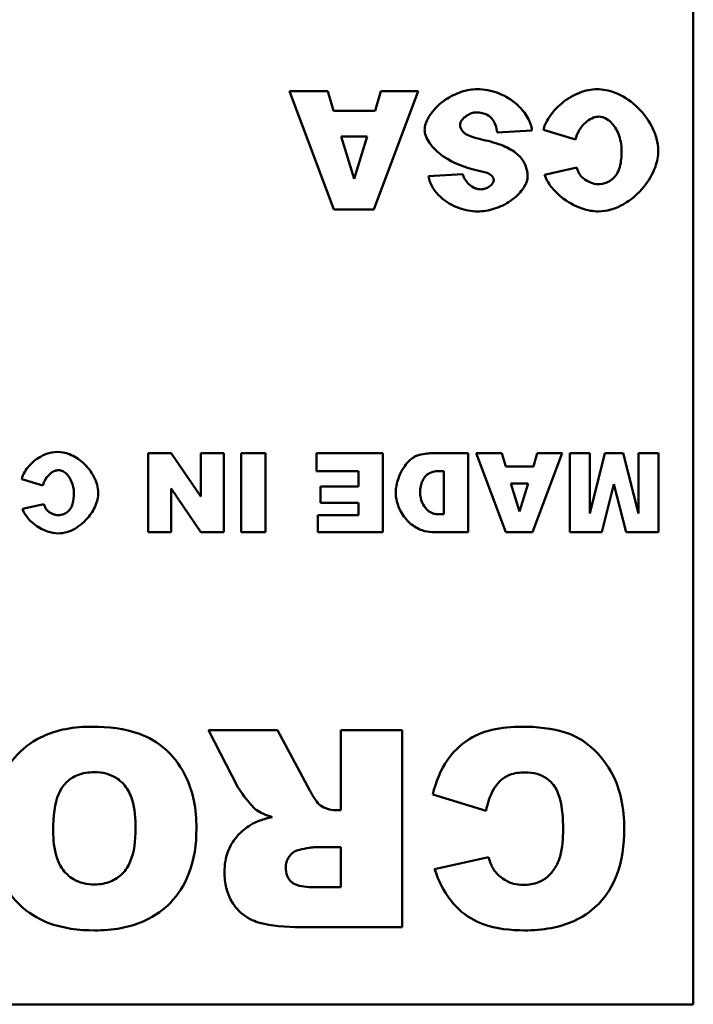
# Model space of a CAD drawing. Header units: inches. Extents: x 0.8 to 72.9, y -7.8 to 49.3.
# Tile 286 of 310: x 51.7 to 52.4, y 43.9 to 44.9. Entities that reach past the tile are written whole.
import ezdxf

# ---------------------------------------------------------------- set-up
doc = ezdxf.new("R2010")
doc.units = ezdxf.units.IN
doc.header["$MEASUREMENT"] = 0
doc.layers.add('Visible Edges(ROSSANSI)', color=7, linetype='Continuous', lineweight=50)

msp = doc.modelspace()

# ---------------------------------------------------------------- linework, layer by layer
at = {"layer": 'Visible Edges(ROSSANSI)'}
for p, q in [((52.4058, 45.8989), (52.4058, 43.8989)), ((52.0345, 44.8262), (51.9957, 44.8262)), ((51.9957, 44.8262), (52.0407, 44.7062)), ((52.0405, 44.8064), (52.0345, 44.8262)), ((52.0813, 44.7062), (52.1264, 44.8262)), ((52.0885, 44.8262), (52.0827, 44.8064)), ((52.1264, 44.8262), (52.0885, 44.8262)), ((52.0827, 44.8064), (52.0405, 44.8064)), ((52.0482, 44.7804), (52.0746, 44.7804)), ((52.0614, 44.7373), (52.0482, 44.7804)), ((52.0746, 44.7804), (52.0614, 44.7373)), ((52.2066, 44.7843), (52.2419, 44.7865)), ((52.2536, 44.787), (52.286, 44.7772)), ((52.1718, 44.742), (52.1368, 44.74)), ((52.2875, 44.7487), (52.2547, 44.7415)), ((52.0407, 44.7062), (52.0813, 44.7062)), ((51.8755, 44.4586), (51.8522, 44.4586)), ((51.8522, 44.4586), (51.8522, 44.3786)), ((51.9055, 44.4146), (51.8755, 44.4586)), ((51.9288, 44.4586), (51.9055, 44.4586)), ((51.9055, 44.4586), (51.9055, 44.4146)), ((51.9288, 44.3786), (51.9288, 44.4586)), ((51.9466, 44.4586), (51.9466, 44.3786)), ((51.9714, 44.4586), (51.9466, 44.4586)), ((51.9714, 44.3786), (51.9714, 44.4586)), ((52.0905, 44.4586), (52.023, 44.4586)), ((52.023, 44.4586), (52.023, 44.4405)), ((52.0905, 44.3786), (52.0905, 44.4586)), ((52.1771, 44.4586), (52.1404, 44.4586)), ((52.1771, 44.3786), (52.1771, 44.4586)), ((52.2113, 44.4586), (52.1854, 44.4586)), ((52.1854, 44.4586), (52.2154, 44.3786)), ((52.2153, 44.4453), (52.2113, 44.4586)), ((52.2425, 44.3786), (52.2726, 44.4586)), ((52.2473, 44.4586), (52.2434, 44.4453)), ((52.2726, 44.4586), (52.2473, 44.4586)), ((52.3006, 44.4586), (52.2803, 44.4586)), ((52.2803, 44.4586), (52.2803, 44.3786)), ((52.3161, 44.4586), (52.3006, 44.3975)), ((52.3006, 44.3975), (52.3006, 44.4586)), ((52.3345, 44.4586), (52.3161, 44.4586)), ((52.35, 44.3975), (52.3345, 44.4586)), ((52.3703, 44.4586), (52.35, 44.4586)), ((52.35, 44.4586), (52.35, 44.3975)), ((52.3703, 44.3786), (52.3703, 44.4586)), ((52.023, 44.4405), (52.0657, 44.4405)), ((52.0657, 44.4405), (52.0657, 44.4247)), ((52.1463, 44.4404), (52.1524, 44.4404)), ((52.1524, 44.4404), (52.1524, 44.3967)), ((52.2434, 44.4453), (52.2153, 44.4453)), ((51.7236, 44.4324), (51.7452, 44.4259)), ((51.8755, 44.4229), (51.9057, 44.3786)), ((51.8755, 44.3786), (51.8755, 44.4229)), ((52.0657, 44.4247), (52.0273, 44.4247)), ((52.0273, 44.4247), (52.0273, 44.4084)), ((52.2204, 44.428), (52.238, 44.428)), ((52.2292, 44.3993), (52.2204, 44.428)), ((52.238, 44.428), (52.2292, 44.3993)), ((52.3128, 44.3786), (52.3252, 44.4273)), ((52.3252, 44.4273), (52.3377, 44.3786)), ((51.7462, 44.4069), (51.7243, 44.4021)), ((52.0273, 44.4084), (52.0657, 44.4084)), ((52.0657, 44.4084), (52.0657, 44.3957)), ((52.0243, 44.3957), (52.0243, 44.3786)), ((52.0657, 44.3957), (52.0243, 44.3957)), ((52.1524, 44.3967), (52.1462, 44.3967)), ((51.8522, 44.3786), (51.8755, 44.3786)), ((51.9057, 44.3786), (51.9288, 44.3786)), ((51.9466, 44.3786), (51.9714, 44.3786)), ((52.0243, 44.3786), (52.0905, 44.3786)), ((52.1404, 44.3786), (52.1771, 44.3786)), ((52.2154, 44.3786), (52.2425, 44.3786)), ((52.2803, 44.3786), (52.3128, 44.3786)), ((52.3377, 44.3786), (52.3703, 44.3786)), ((51.9833, 44.1774), (51.9135, 44.1774)), ((51.9135, 44.1774), (51.9433, 44.1195)), ((52.0162, 44.1162), (51.9833, 44.1774)), ((52.11, 44.1774), (52.0478, 44.1774)), ((52.0478, 44.1774), (52.0478, 44.0962)), ((52.11, 43.9774), (52.11, 44.1774)), ((52.1412, 44.112), (52.1953, 44.0956)), ((52.0478, 44.0962), (52.0424, 44.0962)), ((52.0218, 44.0585), (52.0478, 44.0585)), ((52.0478, 44.0585), (52.0478, 44.0178)), ((52.1978, 44.0483), (52.1431, 44.0361)), ((52.0478, 44.0178), (52.0209, 44.0178)), ((52.007, 43.9774), (52.11, 43.9774)), ((52.4058, 43.8989), (48.4058, 43.8989))]:
    msp.add_line(p, q, dxfattribs=at)
for points, knots in [([(52.1861, 44.8283), (52.1812, 44.8283), (52.1757, 44.8274), (52.1645, 44.8237), (52.1591, 44.821), (52.1481, 44.8136), (52.1431, 44.8087), (52.1368, 44.8), (52.135, 44.7964), (52.1332, 44.791), (52.1329, 44.789), (52.1329, 44.7872)], [-0.1079693, -0.1079693, -0.1079693, -0.1079693, -0.0849084, -0.0849084, -0.0623021, -0.0623021, -0.0338251, -0.0338251, -0.0135201, -0.0135201, 0, 0, 0, 0]), ([(52.2419, 44.7865), (52.2417, 44.7887), (52.2412, 44.7909), (52.2398, 44.7953), (52.2387, 44.7975), (52.235, 44.804), (52.2315, 44.8084), (52.2218, 44.8172), (52.2153, 44.8214), (52.2009, 44.8269), (52.1936, 44.8283), (52.1861, 44.8283)], [-0.2117542, -0.2117542, -0.2117542, -0.2117542, -0.1903645, -0.1903645, -0.1669037, -0.1669037, -0.1177194, -0.1177194, -0.0565722, -0.0565722, 0, 0, 0, 0]), ([(52.3079, 44.8283), (52.3025, 44.8283), (52.2964, 44.8271), (52.2839, 44.8222), (52.278, 44.8187), (52.2667, 44.8095), (52.2618, 44.8038), (52.256, 44.7942), (52.2544, 44.7904), (52.2536, 44.787)], [-0.1315849, -0.1315849, -0.1315849, -0.1315849, -0.098353, -0.098353, -0.065442, -0.065442, -0.0266832, -0.0266832, 0, 0, 0, 0]), ([(52.3702, 44.766), (52.3702, 44.77), (52.3696, 44.7742), (52.3673, 44.7824), (52.3656, 44.7865), (52.3595, 44.7985), (52.3537, 44.8058), (52.3409, 44.8173), (52.3339, 44.8218), (52.32, 44.8272), (52.3137, 44.8283), (52.3079, 44.8283)], [-0.2135579, -0.2135579, -0.2135579, -0.2135579, -0.1865293, -0.1865293, -0.1574507, -0.1574507, -0.0980578, -0.0980578, -0.0447245, -0.0447245, 0, 0, 0, 0]), ([(52.1689, 44.7924), (52.1689, 44.7931), (52.1691, 44.7937), (52.1696, 44.7951), (52.17, 44.7958), (52.1714, 44.7978), (52.1727, 44.7992), (52.1762, 44.8019), (52.1784, 44.8032), (52.1822, 44.8044), (52.1838, 44.8048), (52.1854, 44.8048)], [-0.05915347, -0.05915347, -0.05915347, -0.05915347, -0.05308478, -0.05308478, -0.04595145, -0.04595145, -0.03045653, -0.03045653, -0.01244712, -0.01244712, 0, 0, 0, 0]), ([(52.1854, 44.8048), (52.1874, 44.8048), (52.1894, 44.8046), (52.1931, 44.8037), (52.1948, 44.8031), (52.1986, 44.801), (52.2004, 44.7994), (52.202, 44.7975)], [-0.04785209, -0.04785209, -0.04785209, -0.04785209, -0.0326965, -0.0326965, -0.01886617, -0.01886617, 0, 0, 0, 0]), ([(52.286, 44.7772), (52.2868, 44.7805), (52.2882, 44.7838), (52.292, 44.7901), (52.2946, 44.7932), (52.2997, 44.7972), (52.302, 44.7986), (52.3062, 44.8001), (52.3081, 44.8005), (52.31, 44.8005)], [-0.08975403, -0.08975403, -0.08975403, -0.08975403, -0.06352717, -0.06352717, -0.0341406, -0.0341406, -0.0143724, -0.0143724, 0, 0, 0, 0]), ([(52.31, 44.8005), (52.311, 44.8005), (52.3121, 44.8003), (52.3142, 44.7998), (52.3153, 44.7994), (52.3186, 44.7978), (52.3206, 44.7962), (52.3253, 44.7915), (52.3279, 44.7876), (52.3318, 44.778), (52.333, 44.7721), (52.333, 44.7657)], [-0.1448983, -0.1448983, -0.1448983, -0.1448983, -0.1331488, -0.1331488, -0.1207883, -0.1207883, -0.0934781, -0.0934781, -0.0488376, -0.0488376, 0, 0, 0, 0]), ([(52.1731, 44.7841), (52.1723, 44.7848), (52.1716, 44.7855), (52.1705, 44.787), (52.17, 44.7878), (52.1692, 44.7898), (52.1689, 44.7911), (52.1689, 44.7924)], [-0.02452063, -0.02452063, -0.02452063, -0.02452063, -0.01688069, -0.01688069, -0.00993742, -0.00993742, 0, 0, 0, 0]), ([(52.202, 44.7975), (52.2032, 44.7958), (52.2042, 44.7939), (52.2057, 44.7895), (52.2062, 44.7869), (52.2066, 44.7843)], [-0.03547416, -0.03547416, -0.03547416, -0.03547416, -0.01963103, -0.01963103, 0, 0, 0, 0]), ([(52.1329, 44.7872), (52.1329, 44.7853), (52.1333, 44.7832), (52.135, 44.7784), (52.1363, 44.776), (52.141, 44.7692), (52.1458, 44.7643), (52.1616, 44.7536), (52.1735, 44.7486), (52.1879, 44.7455)], [-0.267374, -0.267374, -0.267374, -0.267374, -0.2317938, -0.2317938, -0.1934885, -0.1934885, -0.1119705, -0.1119705, 0, 0, 0, 0]), ([(52.192, 44.777), (52.1855, 44.7785), (52.1799, 44.7802), (52.1751, 44.7826), (52.1739, 44.7833), (52.1731, 44.7841)], [-0.03678535, -0.03678535, -0.03678535, -0.03678535, -0.00878684, -0.00878684, 0, 0, 0, 0]), ([(52.2269, 44.7625), (52.2229, 44.766), (52.2179, 44.7687), (52.2064, 44.7734), (52.199, 44.7755), (52.192, 44.777)], [-0.09455123, -0.09455123, -0.09455123, -0.09455123, -0.05439136, -0.05439136, 0, 0, 0, 0]), ([(52.2374, 44.7393), (52.2374, 44.7417), (52.2372, 44.7441), (52.2361, 44.7488), (52.2354, 44.751), (52.2325, 44.7567), (52.23, 44.7598), (52.2269, 44.7625)], [-0.06735087, -0.06735087, -0.06735087, -0.06735087, -0.04875334, -0.04875334, -0.03105094, -0.03105094, 0, 0, 0, 0]), ([(52.3096, 44.7042), (52.3139, 44.7042), (52.3181, 44.7049), (52.3265, 44.7073), (52.3306, 44.7091), (52.3426, 44.7159), (52.3499, 44.7222), (52.3606, 44.7355), (52.3647, 44.7423), (52.3691, 44.7548), (52.3702, 44.7604), (52.3702, 44.766)], [-0.2382995, -0.2382995, -0.2382995, -0.2382995, -0.2058359, -0.2058359, -0.1718754, -0.1718754, -0.1011829, -0.1011829, -0.0425574, -0.0425574, 0, 0, 0, 0]), ([(52.333, 44.7657), (52.333, 44.7604), (52.3326, 44.7544), (52.3304, 44.7467), (52.3294, 44.7442), (52.328, 44.742)], [-0.06090304, -0.06090304, -0.06090304, -0.06090304, -0.01986028, -0.01986028, 0, 0, 0, 0]), ([(52.1901, 44.7266), (52.189, 44.7266), (52.188, 44.7267), (52.1859, 44.7272), (52.1849, 44.7275), (52.1819, 44.7288), (52.1799, 44.7301), (52.1764, 44.7331), (52.1748, 44.735), (52.1728, 44.7387), (52.1721, 44.7403), (52.1718, 44.742)], [-0.06484453, -0.06484453, -0.06484453, -0.06484453, -0.05697606, -0.05697606, -0.04876585, -0.04876585, -0.03167974, -0.03167974, -0.01336708, -0.01336708, 0, 0, 0, 0]), ([(52.1879, 44.7455), (52.1922, 44.7446), (52.1959, 44.7436), (52.1991, 44.7421), (52.1998, 44.7416), (52.2003, 44.7411)], [-0.02660079, -0.02660079, -0.02660079, -0.02660079, -0.00578557, -0.00578557, 0, 0, 0, 0]), ([(52.2003, 44.7411), (52.2009, 44.7407), (52.2014, 44.7402), (52.2022, 44.7392), (52.2025, 44.7387), (52.203, 44.7375), (52.2031, 44.7368), (52.2031, 44.736)], [-0.01527857, -0.01527857, -0.01527857, -0.01527857, -0.01009745, -0.01009745, -0.00551869, -0.00551869, 0, 0, 0, 0]), ([(52.2547, 44.7415), (52.2562, 44.7372), (52.2585, 44.7332), (52.2642, 44.7257), (52.2678, 44.7221), (52.278, 44.7139), (52.2854, 44.7097), (52.2984, 44.7053), (52.304, 44.7042), (52.3096, 44.7042)], [-0.1762615, -0.1762615, -0.1762615, -0.1762615, -0.1419856, -0.1419856, -0.1042363, -0.1042363, -0.0426517, -0.0426517, 0, 0, 0, 0]), ([(52.2911, 44.7408), (52.2904, 44.7418), (52.2898, 44.7429), (52.2886, 44.7455), (52.288, 44.7472), (52.2875, 44.7487)], [-0.02167364, -0.02167364, -0.02167364, -0.02167364, -0.01249046, -0.01249046, 0, 0, 0, 0]), ([(52.3088, 44.7319), (52.3067, 44.7319), (52.304, 44.7326), (52.2987, 44.7348), (52.2961, 44.7363), (52.2928, 44.7388), (52.2918, 44.7398), (52.2911, 44.7408)], [-0.04008621, -0.04008621, -0.04008621, -0.04008621, -0.02457648, -0.02457648, -0.00909128, -0.00909128, 0, 0, 0, 0]), ([(52.328, 44.742), (52.3267, 44.7401), (52.3252, 44.7384), (52.3218, 44.7355), (52.32, 44.7344), (52.3151, 44.7324), (52.312, 44.7319), (52.3088, 44.7319)], [-0.0580387, -0.0580387, -0.0580387, -0.0580387, -0.04064536, -0.04064536, -0.0241319, -0.0241319, 0, 0, 0, 0]), ([(52.1368, 44.74), (52.1371, 44.738), (52.1375, 44.7361), (52.1389, 44.7324), (52.1398, 44.7306), (52.143, 44.7251), (52.1459, 44.7218), (52.1544, 44.714), (52.1611, 44.71), (52.1741, 44.7054), (52.1803, 44.7042), (52.1864, 44.7042)], [-0.1723082, -0.1723082, -0.1723082, -0.1723082, -0.1564478, -0.1564478, -0.1400334, -0.1400334, -0.1050876, -0.1050876, -0.0466288, -0.0466288, 0, 0, 0, 0]), ([(52.1864, 44.7042), (52.192, 44.7042), (52.198, 44.7051), (52.2097, 44.7089), (52.2151, 44.7115), (52.2252, 44.7184), (52.2293, 44.7225), (52.2344, 44.7294), (52.2358, 44.7322), (52.2372, 44.7364), (52.2374, 44.7379), (52.2374, 44.7393)], [-0.09140428, -0.09140428, -0.09140428, -0.09140428, -0.06908055, -0.06908055, -0.04810699, -0.04810699, -0.0259022, -0.0259022, -0.01035455, -0.01035455, 0, 0, 0, 0]), ([(52.2031, 44.736), (52.2031, 44.7356), (52.203, 44.7351), (52.2027, 44.7341), (52.2024, 44.7336), (52.2015, 44.7321), (52.2007, 44.7312), (52.1982, 44.7291), (52.1964, 44.728), (52.1931, 44.7269), (52.1916, 44.7266), (52.1901, 44.7266)], [-0.04835878, -0.04835878, -0.04835878, -0.04835878, -0.04358287, -0.04358287, -0.03823797, -0.03823797, -0.0268551, -0.0268551, -0.0114803, -0.0114803, 0, 0, 0, 0]), ([(51.7598, 44.46), (51.7562, 44.46), (51.7521, 44.4592), (51.7438, 44.4559), (51.7399, 44.4536), (51.7323, 44.4475), (51.729, 44.4436), (51.7252, 44.4372), (51.7241, 44.4347), (51.7236, 44.4324)], [-0.08772328, -0.08772328, -0.08772328, -0.08772328, -0.06556865, -0.06556865, -0.04362797, -0.04362797, -0.01778882, -0.01778882, 0, 0, 0, 0]), ([(51.8013, 44.4184), (51.8013, 44.4211), (51.8009, 44.4239), (51.7994, 44.4293), (51.7983, 44.4321), (51.7942, 44.4401), (51.7903, 44.445), (51.7818, 44.4527), (51.7772, 44.4556), (51.7679, 44.4592), (51.7637, 44.46), (51.7598, 44.46)], [-0.142372, -0.142372, -0.142372, -0.142372, -0.1243528, -0.1243528, -0.1049671, -0.1049671, -0.0653719, -0.0653719, -0.0298163, -0.0298163, 0, 0, 0, 0]), ([(52.1257, 44.4564), (52.1243, 44.4561), (52.1226, 44.4552), (52.119, 44.4526), (52.1171, 44.4508), (52.1117, 44.4446), (52.1084, 44.4392), (52.1045, 44.4284), (52.1035, 44.4233), (52.1035, 44.4183)], [-0.1379992, -0.1379992, -0.1379992, -0.1379992, -0.112289, -0.112289, -0.0873692, -0.0873692, -0.0380582, -0.0380582, 0, 0, 0, 0]), ([(52.1404, 44.4586), (52.138, 44.4586), (52.1357, 44.4584), (52.1308, 44.4577), (52.1282, 44.4571), (52.1257, 44.4564)], [-0.03774435, -0.03774435, -0.03774435, -0.03774435, -0.01997479, -0.01997479, 0, 0, 0, 0]), ([(51.7452, 44.4259), (51.7457, 44.4281), (51.7466, 44.4303), (51.7492, 44.4345), (51.751, 44.4365), (51.7543, 44.4392), (51.7558, 44.4402), (51.7587, 44.4412), (51.7599, 44.4414), (51.7612, 44.4414)], [-0.05983602, -0.05983602, -0.05983602, -0.05983602, -0.04235144, -0.04235144, -0.0227604, -0.0227604, -0.0095816, -0.0095816, 0, 0, 0, 0]), ([(51.7612, 44.4414), (51.7619, 44.4414), (51.7626, 44.4413), (51.764, 44.441), (51.7647, 44.4407), (51.7669, 44.4396), (51.7683, 44.4386), (51.7714, 44.4354), (51.7731, 44.4328), (51.7757, 44.4264), (51.7766, 44.4225), (51.7766, 44.4182)], [-0.09659888, -0.09659888, -0.09659888, -0.09659888, -0.08876583, -0.08876583, -0.08052556, -0.08052556, -0.06231872, -0.06231872, -0.03255838, -0.03255838, 0, 0, 0, 0]), ([(52.1284, 44.4188), (52.1284, 44.4209), (52.1285, 44.423), (52.1293, 44.4269), (52.1299, 44.4287), (52.1316, 44.4324), (52.1328, 44.4343), (52.1358, 44.4373), (52.1375, 44.4384), (52.1416, 44.4401), (52.1439, 44.4404), (52.1463, 44.4404)], [-0.08079257, -0.08079257, -0.08079257, -0.08079257, -0.06495498, -0.06495498, -0.05038457, -0.05038457, -0.03362612, -0.03362612, -0.01798948, -0.01798948, 0, 0, 0, 0]), ([(51.7609, 44.3772), (51.7638, 44.3772), (51.7666, 44.3777), (51.7722, 44.3793), (51.7749, 44.3805), (51.7829, 44.385), (51.7878, 44.3892), (51.7949, 44.3981), (51.7976, 44.4026), (51.8006, 44.411), (51.8013, 44.4147), (51.8013, 44.4184)], [-0.1588663, -0.1588663, -0.1588663, -0.1588663, -0.1372239, -0.1372239, -0.1145836, -0.1145836, -0.0674552, -0.0674552, -0.0283716, -0.0283716, 0, 0, 0, 0]), ([(51.7766, 44.4182), (51.7766, 44.4147), (51.7763, 44.4107), (51.7748, 44.4056), (51.7741, 44.4039), (51.7732, 44.4025)], [-0.04060203, -0.04060203, -0.04060203, -0.04060203, -0.01324019, -0.01324019, 0, 0, 0, 0]), ([(52.1035, 44.4183), (52.1035, 44.416), (52.1039, 44.4129), (52.1057, 44.406), (52.107, 44.4026), (52.1112, 44.3949), (52.1144, 44.3908), (52.1221, 44.3841), (52.1262, 44.3818), (52.1338, 44.3792), (52.1373, 44.3786), (52.1404, 44.3786)], [-0.115181, -0.115181, -0.115181, -0.115181, -0.0964893, -0.0964893, -0.0774162, -0.0774162, -0.0502336, -0.0502336, -0.0235645, -0.0235645, 0, 0, 0, 0]), ([(52.1462, 44.3967), (52.1452, 44.3967), (52.1442, 44.3968), (52.1421, 44.3972), (52.1412, 44.3976), (52.1383, 44.3988), (52.1365, 44.4001), (52.1331, 44.4035), (52.1315, 44.4058), (52.1291, 44.4116), (52.1284, 44.4151), (52.1284, 44.4188)], [-0.09491255, -0.09491255, -0.09491255, -0.09491255, -0.08492541, -0.08492541, -0.0749782, -0.0749782, -0.05447356, -0.05447356, -0.02844888, -0.02844888, 0, 0, 0, 0]), ([(51.7243, 44.4021), (51.7253, 44.3992), (51.7269, 44.3966), (51.7307, 44.3916), (51.7331, 44.3892), (51.7398, 44.3837), (51.7448, 44.3809), (51.7534, 44.378), (51.7572, 44.3772), (51.7609, 44.3772)], [-0.1175077, -0.1175077, -0.1175077, -0.1175077, -0.0946571, -0.0946571, -0.0694909, -0.0694909, -0.0284345, -0.0284345, 0, 0, 0, 0]), ([(51.7486, 44.4016), (51.7481, 44.4023), (51.7477, 44.4031), (51.7469, 44.4048), (51.7465, 44.4059), (51.7462, 44.4069)], [-0.01444909, -0.01444909, -0.01444909, -0.01444909, -0.00832697, -0.00832697, 0, 0, 0, 0]), ([(51.7604, 44.3957), (51.759, 44.3957), (51.7572, 44.3961), (51.7537, 44.3976), (51.7519, 44.3986), (51.7497, 44.4003), (51.7491, 44.401), (51.7486, 44.4016)], [-0.02672414, -0.02672414, -0.02672414, -0.02672414, -0.01638432, -0.01638432, -0.00606086, -0.00606086, 0, 0, 0, 0]), ([(51.7732, 44.4025), (51.7723, 44.4012), (51.7713, 44.4), (51.7691, 44.3981), (51.7679, 44.3974), (51.7646, 44.396), (51.7625, 44.3957), (51.7604, 44.3957)], [-0.03869246, -0.03869246, -0.03869246, -0.03869246, -0.0270969, -0.0270969, -0.01608793, -0.01608793, 0, 0, 0, 0]), ([(51.7955, 44.1809), (51.7864, 44.1809), (51.7773, 44.1802), (51.7606, 44.177), (51.7529, 44.1747), (51.7365, 44.1671), (51.7271, 44.1609), (51.7127, 44.1456), (51.7061, 44.1365), (51.6957, 44.1089), (51.6938, 44.092), (51.6938, 44.076)], [-0.5784243, -0.5784243, -0.5784243, -0.5784243, -0.4607074, -0.4607074, -0.3563236, -0.3563236, -0.2246714, -0.2246714, -0.1222683, -0.1222683, 0, 0, 0, 0]), ([(51.9011, 44.0775), (51.9011, 44.0871), (51.9004, 44.0967), (51.8968, 44.1143), (51.8942, 44.1224), (51.8862, 44.1389), (51.8796, 44.1487), (51.8615, 44.1654), (51.8519, 44.1704), (51.8282, 44.1791), (51.8114, 44.1809), (51.7955, 44.1809)], [-0.3851353, -0.3851353, -0.3851353, -0.3851353, -0.3191755, -0.3191755, -0.260546, -0.260546, -0.1924308, -0.1924308, -0.121625, -0.121625, 0, 0, 0, 0]), ([(52.2316, 44.1809), (52.2216, 44.1809), (52.2111, 44.1801), (52.1955, 44.1763), (52.1872, 44.1737), (52.1684, 44.1621), (52.1615, 44.1545), (52.149, 44.137), (52.1442, 44.1246), (52.1412, 44.112)], [-0.3223786, -0.3223786, -0.3223786, -0.3223786, -0.2230339, -0.2230339, -0.1642367, -0.1642367, -0.0992625, -0.0992625, 0, 0, 0, 0]), ([(52.3356, 44.0769), (52.3356, 44.0872), (52.3347, 44.0976), (52.3306, 44.1165), (52.3277, 44.1251), (52.3192, 44.1409), (52.312, 44.1514), (52.2939, 44.1674), (52.2854, 44.1717), (52.2625, 44.1794), (52.2465, 44.1809), (52.2316, 44.1809)], [-0.4372473, -0.4372473, -0.4372473, -0.4372473, -0.3448959, -0.3448959, -0.2637221, -0.2637221, -0.1836585, -0.1836585, -0.1134013, -0.1134013, 0, 0, 0, 0]), ([(51.7556, 44.0752), (51.7556, 44.0901), (51.7572, 44.103), (51.7631, 44.1172), (51.7655, 44.1209), (51.7722, 44.1274), (51.776, 44.1299), (51.7857, 44.1338), (51.7915, 44.1347), (51.7974, 44.1347)], [-0.1896024, -0.1896024, -0.1896024, -0.1896024, -0.1155441, -0.1155441, -0.0799758, -0.0799758, -0.0444699, -0.0444699, 0, 0, 0, 0]), ([(51.7974, 44.1347), (51.8014, 44.1347), (51.8054, 44.1343), (51.8129, 44.1323), (51.8163, 44.1309), (51.8239, 44.1261), (51.8268, 44.123), (51.8318, 44.117), (51.8341, 44.1119), (51.8385, 44.0976), (51.8393, 44.0873), (51.8393, 44.0779)], [-0.1552026, -0.1552026, -0.1552026, -0.1552026, -0.1423617, -0.1423617, -0.1304881, -0.1304881, -0.1134625, -0.1134625, -0.0714503, -0.0714503, 0, 0, 0, 0]), ([(52.1953, 44.0956), (52.1968, 44.103), (52.1992, 44.1106), (52.2049, 44.1205), (52.2072, 44.1236), (52.2124, 44.1285), (52.2156, 44.1305), (52.2242, 44.1338), (52.2297, 44.1345), (52.2351, 44.1345)], [-0.1437844, -0.1437844, -0.1437844, -0.1437844, -0.0955352, -0.0955352, -0.070185, -0.070185, -0.0411953, -0.0411953, 0, 0, 0, 0]), ([(52.2351, 44.1345), (52.2392, 44.1345), (52.2432, 44.134), (52.2507, 44.1319), (52.2541, 44.1303), (52.2606, 44.1257), (52.2628, 44.123), (52.2668, 44.118), (52.2688, 44.1131), (52.2728, 44.0987), (52.2736, 44.0875), (52.2736, 44.0766)], [-0.1736905, -0.1736905, -0.1736905, -0.1736905, -0.158997, -0.158997, -0.1455435, -0.1455435, -0.129997, -0.129997, -0.0835429, -0.0835429, 0, 0, 0, 0]), ([(51.9433, 44.1195), (51.9461, 44.1141), (51.953, 44.1057), (51.958, 44.0999), (51.9601, 44.0977), (51.9618, 44.0964)], [-0.0475664, -0.0475664, -0.0475664, -0.0475664, -0.01629537, -0.01629537, 0, 0, 0, 0]), ([(52.0272, 44.1008), (52.0254, 44.1022), (52.0236, 44.1043), (52.0199, 44.1095), (52.0179, 44.113), (52.0162, 44.1162)], [-0.04799052, -0.04799052, -0.04799052, -0.04799052, -0.02776434, -0.02776434, 0, 0, 0, 0]), ([(52.0424, 44.0962), (52.0397, 44.0962), (52.037, 44.0966), (52.0318, 44.0981), (52.0294, 44.0993), (52.0272, 44.1008)], [-0.04128429, -0.04128429, -0.04128429, -0.04128429, -0.02046196, -0.02046196, 0, 0, 0, 0]), ([(51.9618, 44.0964), (51.9638, 44.095), (51.9662, 44.0937), (51.9714, 44.0914), (51.9748, 44.0901), (51.9779, 44.0891)], [-0.04396823, -0.04396823, -0.04396823, -0.04396823, -0.02536473, -0.02536473, 0, 0, 0, 0]), ([(51.9562, 44.0812), (51.9512, 44.0781), (51.9467, 44.0744), (51.9397, 44.0664), (51.9362, 44.0616), (51.9307, 44.0482), (51.9296, 44.0405), (51.9296, 44.0329)], [-0.1729998, -0.1729998, -0.1729998, -0.1729998, -0.1099125, -0.1099125, -0.0585798, -0.0585798, 0, 0, 0, 0]), ([(51.9779, 44.0891), (51.9738, 44.0881), (51.9696, 44.087), (51.9624, 44.0844), (51.9591, 44.083), (51.9562, 44.0812)], [-0.05836585, -0.05836585, -0.05836585, -0.05836585, -0.02602768, -0.02602768, 0, 0, 0, 0]), ([(51.6938, 44.076), (51.6938, 44.067), (51.6945, 44.058), (51.6977, 44.0412), (51.7, 44.0335), (51.7091, 44.0134), (51.7163, 44.0052), (51.73, 43.992), (51.7396, 43.986), (51.7653, 43.976), (51.7817, 43.974), (51.7978, 43.974)], [-0.33721, -0.33721, -0.33721, -0.33721, -0.3003307, -0.3003307, -0.2671462, -0.2671462, -0.2098487, -0.2098487, -0.1224121, -0.1224121, 0, 0, 0, 0]), ([(51.798, 44.0207), (51.794, 44.0207), (51.7901, 44.0211), (51.7827, 44.0229), (51.7794, 44.0242), (51.7715, 44.0288), (51.7685, 44.032), (51.7633, 44.038), (51.7609, 44.043), (51.7565, 44.0567), (51.7556, 44.0663), (51.7556, 44.0752)], [-0.1543748, -0.1543748, -0.1543748, -0.1543748, -0.1407993, -0.1407993, -0.1282905, -0.1282905, -0.1093867, -0.1093867, -0.0678725, -0.0678725, 0, 0, 0, 0]), ([(51.7978, 43.974), (51.8066, 43.974), (51.8155, 43.9746), (51.8321, 43.9777), (51.8398, 43.98), (51.86, 43.9888), (51.8687, 43.996), (51.8828, 44.0105), (51.8889, 44.0202), (51.899, 44.0458), (51.9011, 44.0617), (51.9011, 44.0775)], [-0.3524613, -0.3524613, -0.3524613, -0.3524613, -0.3113787, -0.3113787, -0.2742855, -0.2742855, -0.2092964, -0.2092964, -0.1201929, -0.1201929, 0, 0, 0, 0]), ([(51.8393, 44.0779), (51.8393, 44.0651), (51.8379, 44.0533), (51.832, 44.0393), (51.8294, 44.0352), (51.8222, 44.0281), (51.8183, 44.0255), (51.8088, 44.0216), (51.8034, 44.0207), (51.798, 44.0207)], [-0.2039692, -0.2039692, -0.2039692, -0.2039692, -0.1195103, -0.1195103, -0.0779546, -0.0779546, -0.041822, -0.041822, 0, 0, 0, 0]), ([(52.2345, 43.974), (52.2435, 43.974), (52.2526, 43.9747), (52.2694, 43.9779), (52.2772, 43.9802), (52.2968, 43.9891), (52.3048, 43.996), (52.3179, 44.0096), (52.3237, 44.0191), (52.3335, 44.0446), (52.3356, 44.0609), (52.3356, 44.0769)], [-0.3390301, -0.3390301, -0.3390301, -0.3390301, -0.3002812, -0.3002812, -0.265591, -0.265591, -0.2078089, -0.2078089, -0.1219044, -0.1219044, 0, 0, 0, 0]), ([(52.2736, 44.0766), (52.2736, 44.0676), (52.2729, 44.0577), (52.2693, 44.0449), (52.2676, 44.0407), (52.2651, 44.0371)], [-0.1015051, -0.1015051, -0.1015051, -0.1015051, -0.0331005, -0.0331005, 0, 0, 0, 0]), ([(51.9918, 44.0379), (51.9918, 44.0398), (51.992, 44.0416), (51.9931, 44.0452), (51.9939, 44.0469), (51.9961, 44.0502), (51.9976, 44.0518), (52.0013, 44.0544), (52.0034, 44.0553), (52.0057, 44.0558)], [-0.06616081, -0.06616081, -0.06616081, -0.06616081, -0.05030633, -0.05030633, -0.03484028, -0.03484028, -0.01744047, -0.01744047, 0, 0, 0, 0]), ([(52.0057, 44.0558), (52.0088, 44.0565), (52.0125, 44.0573), (52.0178, 44.0581), (52.0202, 44.0585), (52.0218, 44.0585)], [-0.03260812, -0.03260812, -0.03260812, -0.03260812, -0.01259313, -0.01259313, 0, 0, 0, 0]), ([(52.2037, 44.035), (52.2025, 44.0366), (52.2015, 44.0386), (52.1996, 44.0429), (52.1986, 44.0457), (52.1978, 44.0483)], [-0.03612274, -0.03612274, -0.03612274, -0.03612274, -0.02081743, -0.02081743, 0, 0, 0, 0]), ([(51.9296, 44.0329), (51.9296, 44.0276), (51.9301, 44.0223), (51.9326, 44.0125), (51.9343, 44.008), (51.9385, 44.0008), (51.9422, 43.9951), (51.9549, 43.9851), (51.9612, 43.9829), (51.9767, 43.9785), (51.9914, 43.9774), (52.007, 43.9774)], [-0.3478433, -0.3478433, -0.3478433, -0.3478433, -0.2771868, -0.2771868, -0.2119819, -0.2119819, -0.1651904, -0.1651904, -0.1187751, -0.1187751, 0, 0, 0, 0]), ([(52.0209, 44.0178), (52.0133, 44.0178), (52.0067, 44.0186), (51.9998, 44.0215), (51.9982, 44.0226), (51.9952, 44.0256), (51.9941, 44.0274), (51.9922, 44.0321), (51.9918, 44.035), (51.9918, 44.0379)], [-0.08689192, -0.08689192, -0.08689192, -0.08689192, -0.05388046, -0.05388046, -0.03857972, -0.03857972, -0.0217833, -0.0217833, 0, 0, 0, 0]), ([(52.1431, 44.0361), (52.1458, 44.0281), (52.1492, 44.0202), (52.1576, 44.0064), (52.1623, 44.0004), (52.1755, 43.9881), (52.1837, 43.9836), (52.2056, 43.9756), (52.2204, 43.974), (52.2345, 43.974)], [-0.2854657, -0.2854657, -0.2854657, -0.2854657, -0.228478, -0.228478, -0.1772997, -0.1772997, -0.1076997, -0.1076997, 0, 0, 0, 0]), ([(52.2332, 44.0202), (52.2298, 44.0202), (52.2264, 44.0205), (52.221, 44.022), (52.2178, 44.0231), (52.2101, 44.0278), (52.2066, 44.031), (52.2037, 44.035)], [-0.1189758, -0.1189758, -0.1189758, -0.1189758, -0.0690385, -0.0690385, -0.0370826, -0.0370826, 0, 0, 0, 0]), ([(52.2651, 44.0371), (52.263, 44.0339), (52.2606, 44.031), (52.2549, 44.0262), (52.2519, 44.0243), (52.2437, 44.021), (52.2385, 44.0202), (52.2332, 44.0202)], [-0.09673116, -0.09673116, -0.09673116, -0.09673116, -0.06774226, -0.06774226, -0.04021983, -0.04021983, 0, 0, 0, 0])]:
    msp.add_open_spline(points, degree=3, knots=knots, dxfattribs=at)

doc.saveas('drawing.dxf')
